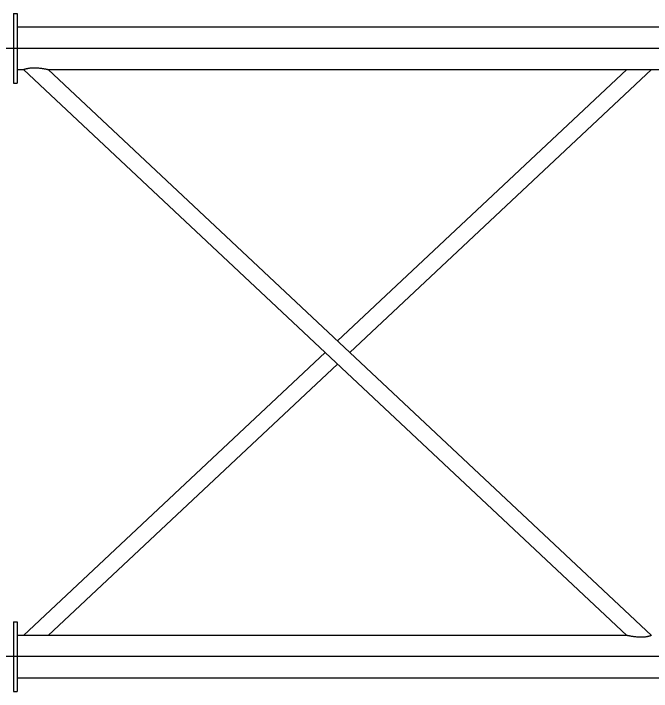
# Model space of a CAD drawing. Extents: x 99862 to 104211, y 98939 to 111076.
# Drawn here: x 100800.9 to 100914.1, y 101842.6 to 101962.9 of the extents above; entities that cross this region are included whole.
import ezdxf

# ---------------------------------------------------------------- set-up
doc = ezdxf.new("R2010")
doc.units = 0
for name, color, linetype in [('Level 15', 7, 'Continuous'), ('Level 3', 7, 'Continuous'), ('Level 4', 7, 'Continuous'), ('Level 5', 7, 'Continuous'), ('Level 8', 7, 'Continuous')]:
    doc.layers.add(name, color=color, linetype=linetype)

msp = doc.modelspace()

# ---------------------------------------------------------------- linework, layer by layer
at = {"layer": 'Level 15'}
for p, q in [((102426.4, 101956.74), (100664.57, 101956.74)), ((102426.4, 101848.74), (100664.57, 101848.74))]:
    msp.add_line(p, q, dxfattribs=at)
at = {"layer": 'Level 3'}
for p, q in [((100800.87, 101962.93), (100800.87, 101957.77)), ((100800.87, 101962.93), (100800.87, 101950.55)), ((100800.87, 101962.93), (100801.52, 101962.93)), ((100801.52, 101962.93), (100801.52, 101950.55)), ((102410.4, 101960.49), (100801.52, 101960.49)), ((100800.87, 101955.71), (100800.87, 101950.55)), ((100801.52, 101952.99), (100802.65, 101952.99)), ((100807.03, 101952.99), (101022.33, 101952.99)), ((100800.87, 101950.55), (100801.52, 101950.55))]:
    msp.add_line(p, q, dxfattribs=at)
msp.add_open_spline([(100802.65, 101952.99), (100802.65, 101952.99), (100802.65, 101952.99), (100802.66, 101953), (100802.67, 101953), (100802.71, 101953.02), (100802.77, 101953.04), (100802.84, 101953.06), (100802.92, 101953.09), (100803.02, 101953.12), (100803.13, 101953.15), (100803.26, 101953.18), (100803.39, 101953.2), (100803.54, 101953.23), (100803.7, 101953.26), (100803.87, 101953.27), (100804.14, 101953.3), (100804.42, 101953.31), (100804.7, 101953.3), (100805.1, 101953.29), (100805.49, 101953.25), (100805.86, 101953.2), (100806.09, 101953.17), (100806.31, 101953.13), (100806.5, 101953.1), (100806.63, 101953.07), (100806.74, 101953.05), (100806.83, 101953.03), (100806.89, 101953.02), (100806.95, 101953.01), (100806.99, 101953), (100807.02, 101953), (100807.03, 101952.99), (100807.03, 101952.99)], degree=3, dxfattribs=at)
at = {"layer": 'Level 4'}
for p, q in [((100800.87, 101854.93), (100800.87, 101842.55)), ((100800.87, 101854.93), (100800.87, 101849.77)), ((100800.87, 101854.93), (100801.52, 101854.93)), ((100801.52, 101854.93), (100801.52, 101842.55)), ((100909.73, 101852.49), (100801.52, 101852.49)), ((100800.87, 101847.71), (100800.87, 101842.55)), ((100801.52, 101844.99), (102410.4, 101844.99)), ((100800.87, 101842.55), (100801.52, 101842.55))]:
    msp.add_line(p, q, dxfattribs=at)
msp.add_open_spline([(100914.12, 101852.49), (100914.11, 101852.49), (100914.09, 101852.48), (100914.03, 101852.46), (100913.98, 101852.44), (100913.91, 101852.42), (100913.82, 101852.39), (100913.72, 101852.36), (100913.6, 101852.33), (100913.48, 101852.3), (100913.34, 101852.27), (100913.19, 101852.24), (100913.03, 101852.22), (100912.78, 101852.19), (100912.52, 101852.18), (100912.26, 101852.18), (100911.89, 101852.18), (100911.51, 101852.21), (100911.16, 101852.25), (100910.86, 101852.29), (100910.57, 101852.33), (100910.32, 101852.38), (100910.2, 101852.4), (100910.09, 101852.42), (100910, 101852.44), (100909.92, 101852.45), (100909.85, 101852.47), (100909.8, 101852.48), (100909.76, 101852.49), (100909.74, 101852.49), (100909.73, 101852.49), (100909.73, 101852.49), (100909.73, 101852.49), (100909.73, 101852.49)], degree=3, dxfattribs=at)
at = {"layer": 'Level 5'}
for p, q in [((100909.73, 101952.99), (100858.38, 101904.8)), ((100860.57, 101902.74), (100914.12, 101952.99)), ((100914.12, 101952.99), (100914.12, 101952.99)), ((100856.19, 101902.74), (100802.65, 101852.49)), ((100807.03, 101852.49), (100858.38, 101900.68))]:
    msp.add_line(p, q, dxfattribs=at)
at = {"layer": 'Level 8'}
for p, q in [((100802.65, 101952.99), (100909.74, 101852.49)), ((100802.65, 101952.99), (100802.65, 101952.99)), ((100914.12, 101852.49), (100807.03, 101952.99))]:
    msp.add_line(p, q, dxfattribs=at)

doc.saveas('drawing.dxf')
